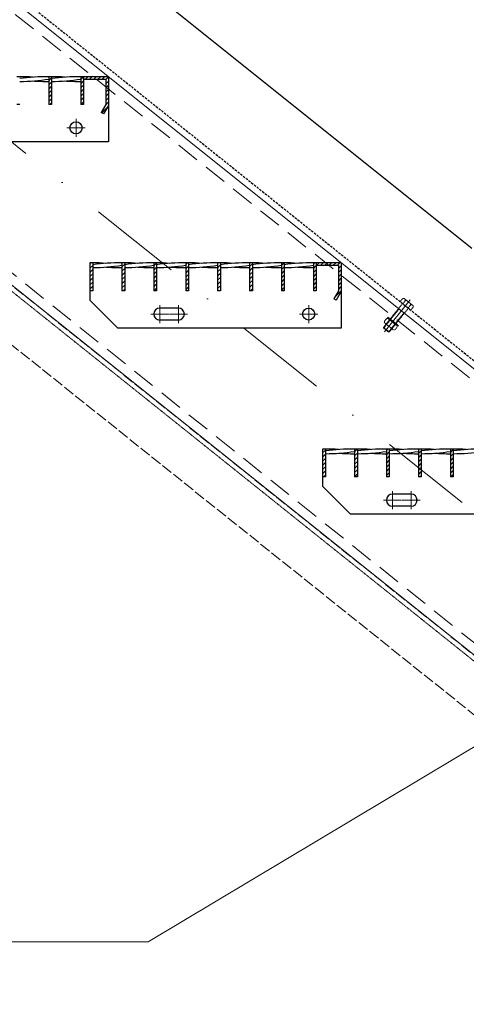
# Model space of a CAD drawing. Header units: millimetres. Extents: x -6179 to 46156, y -8419 to 8561.
# Tile 495 of 508: x 4834 to 5314, y 1071 to 2128. Entities that reach past the tile are written whole.
import ezdxf

# ---------------------------------------------------------------- set-up
doc = ezdxf.new("R2010")
doc.units = ezdxf.units.MM
for name, pattern in [('ACAD_ISO02W100', [15, 12, -3]), ('DASHDOT', [1, 0.5, -0.25, 0, -0.25]), ('HIDDEN', [0.375, 0.25, -0.125]), ('STRICHPUNKT', [25.4, 12.7, -6.35, 0, -6.35])]:
    doc.linetypes.add(name, pattern=pattern)
for name, color, linetype, lineweight in [('Aussteifung', 7, 'ACAD_ISO02W100', 15), ('Bemaßung', 7, 'Continuous', 9), ('Dübel', 7, 'Continuous', 9), ('Geländer', 7, 'Continuous', 25), ('Mutter M12', 7, 'Continuous', 9), ('Schraffur Stahl', 7, 'Continuous', 5), ('Schrauben M12', 7, 'Continuous', 9), ('Stufen&Podest', 7, 'Continuous', 9), ('Tragegurt', 7, 'Continuous', 20)]:
    doc.layers.add(name, color=color, linetype=linetype, lineweight=lineweight)
doc.layers.add('POL_Bema', color=7, linetype='Continuous')
doc.layers.add('Text', color=7, linetype='Continuous')
doc.dimstyles.new('DIN', dxfattribs={"dimtxt": 2.5, "dimasz": 2.5, "dimexe": 1.25, "dimexo": 0.625, "dimtad": 1, "dimtih": 1, "dimdec": 4, "dimdsep": 46, "dimlunit": 6, "dimtxsty": 'Standard', "dimcen": 2.5, "dimadec": 0, "dimazin": 0, "dimtfac": 1, "dimtdec": 4, "dimtmove": 0, "dimatfit": 3, "dimfxl": 0, "dimtvp": 1, "dimtolj": 1, "dimtzin": 0, "dimarcsym": 0})

# ---------------------------------------------------------------- blocks, each defined once
blk = doc.blocks.new('_Oblique')
at = {"layer": 'POL_Bema', "color": 0, "lineweight": -2}
blk.add_line((-0.5, -0.5), (0.5, 0.5), dxfattribs=at)
blk = doc.blocks.new('*D48')
at = {"layer": 'Bemaßung', "color": 0, "lineweight": -2, "transparency": 16777216}
for p, q in [((2929.4, 4967.2), (2929.4, 5978.7)), ((6679.4, 1967.2), (6679.4, 5978.7)), ((6679.4, 5928.7), (2929.4, 5928.7))]:
    blk.add_line(p, q, dxfattribs=at)
at = {"layer": 'DEFPOINTS', "color": 0, "transparency": 16777216}
for p in [(2929.4, 5928.7), (2929.4, 3667.2), (6679.4, 667.2)]:
    blk.add_point(p, dxfattribs=at)
at = {"layer": 'Bemaßung', "color": 0, "lineweight": -2, "transparency": 16777216, "xscale": 50, "yscale": 50, "zscale": 50, "rotation": 180}
blk.add_blockref('_Oblique', (2929.4, 5928.7), dxfattribs=at)
at = {"layer": 'Bemaßung', "color": 0, "lineweight": -2, "transparency": 16777216, "xscale": 50, "yscale": 50, "zscale": 50}
blk.add_blockref('_Oblique', (6679.4, 5928.7), dxfattribs=at)
at = {"layer": 'Bemaßung', "color": 0, "transparency": 16777216, "char_height": 100, "attachment_point": 5}
for s, insert in [('\\A1;X  (MAX. 18 STEPS) ', (4804.4, 6028.7)), ('\\A1;(MAX. 18 TRITTSTUFEN)', (4804.4, 5828.7))]:
    blk.add_mtext(s, dxfattribs=dict(at, insert=insert))

msp = doc.modelspace()

# ---------------------------------------------------------------- hatches: boundary and pattern name
at = {"layer": 'Schraffur Stahl'}
h = msp.add_hatch(dxfattribs=at)
h.set_pattern_fill('ANSI31', color=256, angle=180, style=0)
h.set_pattern_definition([(225, (-14939595.2048, 2494363.7864), (2.2450640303, -2.2450640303), [])])
h.paths.add_polyline_path([(4868.18052, 2067.207), (4868.18052, 2037.207), (4865.18052, 2037.207), (4865.18052, 2067.207)], flags=0)
h = msp.add_hatch(dxfattribs=at)
h.set_pattern_fill('ANSI31', color=256, angle=180, style=0)
h.set_pattern_definition([(225, (-14939629.5048, 2494363.7864), (2.2450640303, -2.2450640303), [])])
h.paths.add_polyline_path([(4902.48052, 2067.207), (4902.48052, 2037.207), (4899.48052, 2037.207), (4899.48052, 2067.207)], flags=0)
h = msp.add_hatch(dxfattribs=at)
h.set_pattern_fill('ANSI31', color=256, angle=180, style=0)
h.set_pattern_definition([(225, (-14939656.4048, 2494363.7864), (2.2450640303, -2.2450640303), [])])
h.paths.add_polyline_path([(4929.38052, 2067.207), (4929.38052, 2036.40315), (4924.07112, 2027.207), (4921.47304, 2028.707), (4926.38052, 2037.207), (4926.38052, 2064.207), (4902.48052, 2064.207), (4902.48052, 2067.207)], flags=0)
h = msp.add_hatch(dxfattribs=at)
h.set_pattern_fill('ANSI31', color=256, angle=180, style=0)
h.set_pattern_definition([(225, (-14939639.4048, 2494163.7864), (2.2450640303, -2.2450640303), [])])
h.paths.add_polyline_path([(4912.38052, 1867.207), (4912.38052, 1837.207), (4909.38052, 1837.207), (4909.38052, 1867.207)], flags=0)
h = msp.add_hatch(dxfattribs=at)
h.set_pattern_fill('ANSI31', color=256, angle=180, style=0)
h.set_pattern_definition([(225, (-14939673.7048, 2494163.7864), (2.2450640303, -2.2450640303), [])])
h.paths.add_polyline_path([(4946.68052, 1867.207), (4946.68052, 1837.207), (4943.68052, 1837.207), (4943.68052, 1867.207)], flags=0)
h = msp.add_hatch(dxfattribs=at)
h.set_pattern_fill('ANSI31', color=256, angle=180, style=0)
h.set_pattern_definition([(225, (-14939708.0048, 2494163.7864), (2.2450640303, -2.2450640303), [])])
h.paths.add_polyline_path([(4980.98052, 1867.207), (4980.98052, 1837.207), (4977.98052, 1837.207), (4977.98052, 1867.207)], flags=0)
h = msp.add_hatch(dxfattribs=at)
h.set_pattern_fill('ANSI31', color=256, angle=180, style=0)
h.set_pattern_definition([(225, (-14939742.3048, 2494163.7864), (2.2450640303, -2.2450640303), [])])
h.paths.add_polyline_path([(5015.28052, 1867.207), (5015.28052, 1837.207), (5012.28052, 1837.207), (5012.28052, 1867.207)], flags=0)
h = msp.add_hatch(dxfattribs=at)
h.set_pattern_fill('ANSI31', color=256, angle=180, style=0)
h.set_pattern_definition([(225, (-14939776.6048, 2494163.7864), (2.2450640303, -2.2450640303), [])])
h.paths.add_polyline_path([(5049.58052, 1867.207), (5049.58052, 1837.207), (5046.58052, 1837.207), (5046.58052, 1867.207)], flags=0)
h = msp.add_hatch(dxfattribs=at)
h.set_pattern_fill('ANSI31', color=256, angle=180, style=0)
h.set_pattern_definition([(225, (-14939810.9048, 2494163.7864), (2.2450640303, -2.2450640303), [])])
h.paths.add_polyline_path([(5083.88052, 1867.207), (5083.88052, 1837.207), (5080.88052, 1837.207), (5080.88052, 1867.207)], flags=0)
h = msp.add_hatch(dxfattribs=at)
h.set_pattern_fill('ANSI31', color=256, angle=180, style=0)
h.set_pattern_definition([(225, (-14939845.2048, 2494163.7864), (2.2450640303, -2.2450640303), [])])
h.paths.add_polyline_path([(5118.18052, 1867.207), (5118.18052, 1837.207), (5115.18052, 1837.207), (5115.18052, 1867.207)], flags=0)
h = msp.add_hatch(dxfattribs=at)
h.set_pattern_fill('ANSI31', color=256, angle=180, style=0)
h.set_pattern_definition([(225, (-14939879.5048, 2494163.7864), (2.2450640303, -2.2450640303), [])])
h.paths.add_polyline_path([(5152.48052, 1867.207), (5152.48052, 1837.207), (5149.48052, 1837.207), (5149.48052, 1867.207)], flags=0)
h = msp.add_hatch(dxfattribs=at)
h.set_pattern_fill('ANSI31', color=256, angle=180, style=0)
h.set_pattern_definition([(225, (-14939906.4048, 2494163.7864), (2.2450640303, -2.2450640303), [])])
h.paths.add_polyline_path([(5179.38052, 1867.207), (5179.38052, 1836.40315), (5174.07112, 1827.207), (5171.47304, 1828.707), (5176.38052, 1837.207), (5176.38052, 1864.207), (5152.48052, 1864.207), (5152.48052, 1867.207)], flags=0)
h = msp.add_hatch(dxfattribs=at)
h.set_pattern_fill('ANSI31', color=256, angle=180, style=0)
h.set_pattern_definition([(225, (-14939889.4048, 2493963.7864), (2.2450640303, -2.2450640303), [])])
h.paths.add_polyline_path([(5162.38052, 1667.207), (5162.38052, 1637.207), (5159.38052, 1637.207), (5159.38052, 1667.207)], flags=0)
h = msp.add_hatch(dxfattribs=at)
h.set_pattern_fill('ANSI31', color=256, angle=180, style=0)
h.set_pattern_definition([(225, (-14939923.7048, 2493963.7864), (2.2450640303, -2.2450640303), [])])
h.paths.add_polyline_path([(5196.68052, 1667.207), (5196.68052, 1637.207), (5193.68052, 1637.207), (5193.68052, 1667.207)], flags=0)
h = msp.add_hatch(dxfattribs=at)
h.set_pattern_fill('ANSI31', color=256, angle=180, style=0)
h.set_pattern_definition([(225, (-14939958.0048, 2493963.7864), (2.2450640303, -2.2450640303), [])])
h.paths.add_polyline_path([(5230.98052, 1667.207), (5230.98052, 1637.207), (5227.98052, 1637.207), (5227.98052, 1667.207)], flags=0)
h = msp.add_hatch(dxfattribs=at)
h.set_pattern_fill('ANSI31', color=256, angle=180, style=0)
h.set_pattern_definition([(225, (-14939992.3048, 2493963.7864), (2.2450640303, -2.2450640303), [])])
h.paths.add_polyline_path([(5265.28052, 1667.207), (5265.28052, 1637.207), (5262.28052, 1637.207), (5262.28052, 1667.207)], flags=0)
h = msp.add_hatch(dxfattribs=at)
h.set_pattern_fill('ANSI31', color=256, angle=180, style=0)
h.set_pattern_definition([(225, (-14940026.6048, 2493963.7864), (2.2450640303, -2.2450640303), [])])
h.paths.add_polyline_path([(5299.58052, 1667.207), (5299.58052, 1637.207), (5296.58052, 1637.207), (5296.58052, 1667.207)], flags=0)

# ---------------------------------------------------------------- linework, layer by layer
at = {"layer": 'Aussteifung'}
for p, q in [((4676.44306, 1962.207), (5547.22458, 1265.58179)), ((5547.22458, 1201.55054), (4676.44306, 1898.17576))]:
    msp.add_line(p, q, dxfattribs=at)
at = {"layer": 'Aussteifung', "linetype": 'HIDDEN'}
msp.add_line((4685.38567, 1948.64979), (5556.19091, 1252.0056), dxfattribs=at)
at = {"layer": 'Dübel', "linetype": 'DASHDOT', "lineweight": 9, "ltscale": 200}
msp.add_line((2887.28679, 3547.207), (6699.78679, 497.207), dxfattribs=at)
at = {"layer": 'Geländer'}
msp.add_line((4145.88638, 2822.06479), (5319.68212, 1883.0282), dxfattribs=at)
at = {"layer": 'Geländer', "linetype": 'HIDDEN', "ltscale": 10}
msp.add_line((4131.07403, 2714.81656), (5326.43761, 1758.5257), dxfattribs=at)
at = {"layer": 'Mutter M12', "linetype": 'HIDDEN'}
for p, q in [((5227.68373, 1806.86813), (5226.01822, 1804.78624)), ((5226.27851, 1802.44364), (5226.5309, 1802.24172)), ((5226.27851, 1802.44364), (5235.09677, 1795.38903)), ((5230.53902, 1804.5839), (5228.87351, 1802.50201)), ((5230.02634, 1807.12842), (5230.27873, 1806.9265)), ((5230.02634, 1807.12842), (5238.84459, 1800.07382)), ((5236.24959, 1800.01544), (5234.58408, 1797.93355)), ((5238.84459, 1800.07382), (5238.5922, 1800.27573)), ((5235.09677, 1795.38903), (5234.84437, 1795.59095)), ((5237.43937, 1795.64932), (5239.10488, 1797.73121))]:
    msp.add_line(p, q, dxfattribs=at)
for centre, start, end in [((5227.31967, 1803.74508), 141.34019171, 231.34019171), ((5227.57206, 1803.54317), 231.34019171, 321.34019171), ((5228.98518, 1805.82697), 51.34019171, 141.34019171), ((5230.17496, 1801.46085), 141.34019171, 231.34019171), ((5229.23757, 1805.62506), 321.34019171, 51.34019171), ((5231.84047, 1803.54274), 51.34019171, 141.34019171), ((5234.94815, 1801.0566), 321.34019171, 51.34019171), ((5237.55104, 1798.97428), 51.34019171, 141.34019171), ((5237.80343, 1798.77237), 321.34019171, 51.34019171), ((5233.28264, 1798.97471), 231.34019171, 321.34019171), ((5235.88553, 1796.89239), 141.34019171, 231.34019171), ((5236.13792, 1796.69048), 231.34019171, 321.34019171)]:
    msp.add_arc(centre, 1.66667, start, end, dxfattribs=at)
at = {"layer": 'Schrauben M12', "linetype": 'HIDDEN'}
for p, q in [((5244.7275, 1822.86929), (5224.85189, 1798.02478)), ((5244.93071, 1828.42685), (5242.64016, 1825.56366)), ((5244.60256, 1823.99374), (5242.64016, 1825.56366)), ((5244.60256, 1823.99374), (5254.06131, 1816.42674)), ((5247.78599, 1826.14262), (5245.49545, 1823.27943)), ((5247.27331, 1828.68714), (5247.5257, 1828.48522)), ((5256.09157, 1821.63253), (5247.27331, 1828.68714)), ((5250.1286, 1826.40291), (5253.23628, 1823.91676)), ((5253.49657, 1821.57416), (5251.20602, 1818.71097)), ((5256.09157, 1821.63253), (5255.83918, 1821.83445)), ((5250.97445, 1817.87173), (5231.09884, 1793.02722)), ((5247.10134, 1813.03034), (5240.85439, 1818.0279)), ((5256.35186, 1819.28993), (5254.06131, 1816.42674)), ((5224.95601, 1797.08773), (5224.85189, 1798.02478)), ((5230.1618, 1792.9231), (5224.95601, 1797.08773)), ((5231.09884, 1793.02722), (5230.1618, 1792.9231))]:
    msp.add_line(p, q, dxfattribs=at)
at = {"layer": 'Schrauben M12', "linetype": 'STRICHPUNKT', "lineweight": 9, "ltscale": 10}
msp.add_line((5225.94365, 1792.98634), (5253.49895, 1827.43048), dxfattribs=at)
at = {"layer": 'Schrauben M12', "linetype": 'HIDDEN', "lineweight": 9}
for p, q in [((5241.37497, 1817.61144), (5224.95601, 1797.08773)), ((5246.58076, 1813.4468), (5230.1618, 1792.9231)), ((5241.37497, 1817.61144), (5241.27086, 1818.54848)), ((5246.58076, 1813.4468), (5247.51781, 1813.55092)), ((5229.03034, 1808.41775), (5229.44681, 1808.93833)), ((5240.32111, 1799.38514), (5229.03034, 1808.41775)), ((5229.03034, 1808.41775), (5229.15012, 1807.82939)), ((5239.72081, 1799.37284), (5229.15012, 1807.82939)), ((5240.73757, 1799.90571), (5229.44681, 1808.93833)), ((5240.32111, 1799.38514), (5239.72081, 1799.37284)), ((5240.32111, 1799.38514), (5240.73757, 1799.90571)), ((5231.09884, 1793.02722), (5224.85189, 1798.02478))]:
    msp.add_line(p, q, dxfattribs=at)
at = {"layer": 'Schrauben M12', "linetype": 'HIDDEN'}
for centre, radius, start, end in [((5244.10281, 1823.36904), 0.8, 321.34019171, 51.34019171), ((5246.23216, 1827.38569), 1.66667, 51.34019171, 141.34019171), ((5246.48455, 1827.18378), 1.66667, 321.34019171, 51.34019171), ((5249.08744, 1825.10146), 1.66667, 51.34019171, 141.34019171), ((5252.19512, 1822.61532), 1.66667, 321.34019171, 51.34019171), ((5254.79802, 1820.533), 1.66667, 51.34019171, 141.34019171), ((5255.05041, 1820.33109), 1.66667, 321.34019171, 51.34019171), ((5251.59915, 1817.37197), 0.8, 51.34019171, 141.34019171)]:
    msp.add_arc(centre, radius, start, end, dxfattribs=at)
at = {"layer": 'Stufen&Podest', "lineweight": 30}
for p, q in [((4833.88052, 2067.207), (4830.88052, 2067.207)), ((4865.18052, 2067.207), (4865.18052, 2037.207)), ((4868.18052, 2067.207), (4865.18052, 2067.207)), ((4868.18052, 2067.207), (4868.18052, 2037.207)), ((4899.48052, 2067.207), (4899.48052, 2037.207)), ((4902.48052, 2067.207), (4899.48052, 2067.207)), ((4902.48052, 2067.207), (4902.48052, 2037.207)), ((4929.38052, 2067.207), (4902.48052, 2067.207)), ((4926.38052, 2064.207), (4902.48052, 2064.207)), ((4926.38052, 2064.207), (4926.38052, 2037.207)), ((4929.38052, 2067.207), (4929.38052, 1997.207)), ((4833.88052, 2037.207), (4830.88052, 2037.207)), ((4868.18052, 2037.207), (4865.18052, 2037.207)), ((4902.48052, 2037.207), (4899.48052, 2037.207)), ((4926.38052, 2037.207), (4921.47304, 2028.707)), ((4929.38052, 2036.40315), (4924.07112, 2027.207)), ((4924.07112, 2027.207), (4921.47304, 2028.707)), ((4929.38052, 1997.207), (4689.38052, 1997.207)), ((4909.38052, 1867.207), (4909.38052, 1827.207)), ((4912.38052, 1867.207), (4909.38052, 1867.207)), ((4912.38052, 1867.207), (4912.38052, 1837.207)), ((4943.68052, 1867.207), (4943.68052, 1837.207)), ((4946.68052, 1867.207), (4943.68052, 1867.207)), ((4946.68052, 1867.207), (4946.68052, 1837.207)), ((4977.98052, 1867.207), (4977.98052, 1837.207)), ((4980.98052, 1867.207), (4977.98052, 1867.207)), ((4980.98052, 1867.207), (4980.98052, 1837.207)), ((5012.28052, 1867.207), (5012.28052, 1837.207)), ((5015.28052, 1867.207), (5012.28052, 1867.207)), ((5015.28052, 1867.207), (5015.28052, 1837.207)), ((5046.58052, 1867.207), (5046.58052, 1837.207)), ((5049.58052, 1867.207), (5046.58052, 1867.207)), ((5049.58052, 1867.207), (5049.58052, 1837.207)), ((5080.88052, 1867.207), (5080.88052, 1837.207)), ((5083.88052, 1867.207), (5080.88052, 1867.207)), ((5083.88052, 1867.207), (5083.88052, 1837.207)), ((5115.18052, 1867.207), (5115.18052, 1837.207)), ((5118.18052, 1867.207), (5115.18052, 1867.207)), ((5118.18052, 1867.207), (5118.18052, 1837.207)), ((5149.48052, 1867.207), (5149.48052, 1837.207)), ((5152.48052, 1867.207), (5149.48052, 1867.207)), ((5152.48052, 1867.207), (5152.48052, 1837.207)), ((5179.38052, 1867.207), (5152.48052, 1867.207)), ((5176.38052, 1864.207), (5152.48052, 1864.207)), ((5176.38052, 1864.207), (5176.38052, 1837.207)), ((5179.38052, 1867.207), (5179.38052, 1797.207)), ((4912.38052, 1837.207), (4909.38052, 1837.207)), ((4946.68052, 1837.207), (4943.68052, 1837.207)), ((4980.98052, 1837.207), (4977.98052, 1837.207)), ((5015.28052, 1837.207), (5012.28052, 1837.207)), ((5049.58052, 1837.207), (5046.58052, 1837.207)), ((5083.88052, 1837.207), (5080.88052, 1837.207)), ((5118.18052, 1837.207), (5115.18052, 1837.207)), ((5152.48052, 1837.207), (5149.48052, 1837.207)), ((5176.38052, 1837.207), (5171.47304, 1828.707)), ((5179.38052, 1836.40315), (5174.07112, 1827.207)), ((4939.38052, 1797.207), (4909.38052, 1827.207)), ((5174.07112, 1827.207), (5171.47304, 1828.707)), ((5004.38052, 1818.707), (4984.38052, 1818.707)), ((5004.38052, 1805.707), (4984.38052, 1805.707)), ((5179.38052, 1797.207), (4939.38052, 1797.207)), ((5159.38052, 1667.207), (5159.38052, 1627.207)), ((5162.38052, 1667.207), (5159.38052, 1667.207)), ((5162.38052, 1667.207), (5162.38052, 1637.207)), ((5193.68052, 1667.207), (5193.68052, 1637.207)), ((5196.68052, 1667.207), (5193.68052, 1667.207)), ((5196.68052, 1667.207), (5196.68052, 1637.207)), ((5227.98052, 1667.207), (5227.98052, 1637.207)), ((5230.98052, 1667.207), (5227.98052, 1667.207)), ((5230.98052, 1667.207), (5230.98052, 1637.207)), ((5262.28052, 1667.207), (5262.28052, 1637.207)), ((5265.28052, 1667.207), (5262.28052, 1667.207)), ((5265.28052, 1667.207), (5265.28052, 1637.207)), ((5296.58052, 1667.207), (5296.58052, 1637.207)), ((5299.58052, 1667.207), (5296.58052, 1667.207)), ((5299.58052, 1667.207), (5299.58052, 1637.207)), ((5162.38052, 1637.207), (5159.38052, 1637.207)), ((5196.68052, 1637.207), (5193.68052, 1637.207)), ((5230.98052, 1637.207), (5227.98052, 1637.207)), ((5265.28052, 1637.207), (5262.28052, 1637.207)), ((5299.58052, 1637.207), (5296.58052, 1637.207)), ((5189.38052, 1597.207), (5159.38052, 1627.207)), ((5254.38052, 1618.707), (5234.38052, 1618.707)), ((5254.38052, 1605.707), (5234.38052, 1605.707)), ((5429.38052, 1597.207), (5189.38052, 1597.207))]:
    msp.add_line(p, q, dxfattribs=at)
at = {"layer": 'Stufen&Podest'}
for p, q in [((4929.38052, 2067.207), (4929.38052, 2012.207)), ((4929.38052, 2067.207), (4929.38052, 2012.207)), ((5179.38052, 1867.207), (5179.38052, 1812.207)), ((5179.38052, 1867.207), (5179.38052, 1812.207))]:
    msp.add_line(p, q, dxfattribs=at)
at = {"layer": 'Stufen&Podest', "linetype": 'STRICHPUNKT', "lineweight": 9, "ltscale": 10}
for p, q in [((4894.38052, 2002.49091), (4894.38052, 2021.92309)), ((4884.66443, 2012.207), (4904.09661, 2012.207)), ((4984.38052, 1802.49091), (4984.38052, 1821.92309)), ((5004.38052, 1802.49091), (5004.38052, 1821.92309)), ((5144.38052, 1802.49091), (5144.38052, 1821.92309)), ((4974.66443, 1812.207), (4994.09661, 1812.207)), ((4994.66443, 1812.207), (5014.09661, 1812.207)), ((5134.66443, 1812.207), (5154.09661, 1812.207)), ((5234.38052, 1602.49091), (5234.38052, 1621.92309)), ((5254.38052, 1602.49091), (5254.38052, 1621.92309)), ((5224.66443, 1612.207), (5244.09661, 1612.207)), ((5244.66443, 1612.207), (5264.09661, 1612.207))]:
    msp.add_line(p, q, dxfattribs=at)
at = {"layer": 'Stufen&Podest', "lineweight": 30}
for centre in [(4894.38052, 2012.207), (5144.38052, 1812.207)]:
    msp.add_circle(centre, 6.5, dxfattribs=at)
for centre, radius, start, end in [((4862.87952, 1862.22874), 204.99118, 89.35684827, 98.13260629), ((4833.18152, 1862.21701), 204.99118, 85.868629, 89.80462683), ((4833.18152, 2267.17354), 204.99118, 270.19537316, 278.98056321), ((4897.17952, 1862.22874), 204.99118, 89.35684827, 98.13260629), ((4867.48152, 1862.21701), 204.99118, 85.86862901, 89.80462684), ((4867.48152, 2267.17354), 204.99118, 270.19537309, 278.98056321), ((4862.87952, 2267.18526), 204.99118, 265.8686291, 270.64315173), ((4897.17952, 2267.18526), 204.99118, 265.86862902, 270.64315173), ((4941.37952, 1662.22874), 204.99118, 89.35684827, 98.1326063), ((4911.68152, 1662.21701), 204.99118, 85.86862889, 89.80462661), ((4911.68152, 2067.17354), 204.99118, 270.19537315, 278.98056321), ((4941.37952, 2067.18526), 204.99118, 265.86862905, 270.64315173), ((4975.67952, 1662.22874), 204.99118, 89.35684827, 98.13260629), ((4945.98152, 1662.21701), 204.99118, 85.8686289, 89.80462661), ((4945.98152, 2067.17354), 204.99118, 270.19537315, 278.98056321), ((4975.67952, 2067.18526), 204.99118, 265.86862909, 270.64315173), ((5009.97952, 1662.22874), 204.99118, 89.35684827, 98.13260629), ((4980.28152, 1662.21701), 204.99118, 85.86862891, 89.80462661), ((4980.28152, 2067.17354), 204.99118, 270.19537315, 278.98056321), ((5009.97952, 2067.18526), 204.99118, 265.86862909, 270.64315173), ((5044.27952, 1662.22874), 204.99118, 89.35684827, 98.1326063), ((5014.58152, 1662.21701), 204.99118, 85.86862885, 89.80462654), ((5014.58152, 2067.17354), 204.99118, 270.19537315, 278.98056321), ((5044.27952, 2067.18526), 204.99118, 265.86862907, 270.64315173), ((5078.57952, 1662.22874), 204.99118, 89.35684827, 98.13260629), ((5048.88152, 1662.21701), 204.99118, 85.86862888, 89.80462659), ((5048.88152, 2067.17354), 204.99118, 270.19537316, 278.98056321), ((5078.57952, 2067.18526), 204.99118, 265.86862913, 270.64315173), ((5112.87952, 1662.22874), 204.99118, 89.35684827, 98.13260629), ((5083.18152, 1662.21701), 204.99118, 85.868629, 89.80462683), ((5083.18152, 2067.17354), 204.99118, 270.19537316, 278.98056321), ((5112.87952, 2067.18526), 204.99118, 265.8686291, 270.64315173), ((5147.17952, 1662.22874), 204.99118, 89.35684827, 98.13260629), ((5117.48152, 1662.21701), 204.99118, 85.86862901, 89.80462684), ((5117.48152, 2067.17354), 204.99118, 270.19537309, 278.98056321), ((5147.17952, 2067.18526), 204.99118, 265.86862902, 270.64315173), ((4984.38052, 1812.207), 6.5, 90, 270), ((5004.38052, 1812.207), 6.5, 270, 90), ((5191.37952, 1462.22874), 204.99118, 89.35684827, 98.1326063), ((5161.68152, 1462.21701), 204.99118, 85.86862889, 89.80462661), ((5161.68152, 1867.17354), 204.99118, 270.19537315, 278.98056321), ((5191.37952, 1867.18526), 204.99118, 265.86862905, 270.64315173), ((5225.67952, 1462.22874), 204.99118, 89.35684827, 98.13260629), ((5195.98152, 1462.21701), 204.99118, 85.8686289, 89.80462661), ((5195.98152, 1867.17354), 204.99118, 270.19537315, 278.98056321), ((5225.67952, 1867.18526), 204.99118, 265.86862909, 270.64315173), ((5259.97952, 1462.22874), 204.99118, 89.35684827, 98.13260629), ((5230.28152, 1462.21701), 204.99118, 85.86862891, 89.80462661), ((5230.28152, 1867.17354), 204.99118, 270.19537315, 278.98056321), ((5259.97952, 1867.18526), 204.99118, 265.86862909, 270.64315173), ((5294.27952, 1462.22874), 204.99118, 89.35684827, 98.1326063), ((5264.58152, 1462.21701), 204.99118, 85.86862885, 89.80462654), ((5264.58152, 1867.17354), 204.99118, 270.19537315, 278.98056321), ((5294.27952, 1867.18526), 204.99118, 265.86862907, 270.64315173), ((5328.57952, 1462.22874), 204.99118, 89.35684827, 98.13260629), ((5298.88152, 1462.21701), 204.99118, 85.86862888, 89.80462659), ((5298.88152, 1867.17354), 204.99118, 270.19537316, 278.98056321), ((5234.38052, 1612.207), 6.5, 90, 270), ((5254.38052, 1612.207), 6.5, 270, 90)]:
    msp.add_arc(centre, radius, start, end, dxfattribs=at)
at = {"layer": 'Text', "lineweight": 9}
for q in [(5450.92473, 1424.47413), (2446.84135, 1137.78038)]:
    msp.add_line((4971.81403, 1137.78038), q, dxfattribs=at)
at = {"layer": 'Tragegurt'}
for p, q in [((2929.38052, 3667.207), (6891.88052, 497.207)), ((2845.19306, 3427.207), (6507.69306, 497.207))]:
    msp.add_line(p, q, dxfattribs=at)
at = {"layer": 'Tragegurt', "linetype": 'HIDDEN', "ltscale": 100}
for p, q in [((2925.7324, 3656.807), (6875.2324, 497.207)), ((2848.84119, 3437.607), (6524.34119, 497.207))]:
    msp.add_line(p, q, dxfattribs=at)

# ---------------------------------------------------------------- dimensions: what is measured, and where the dimension line sits
at = {"layer": 'Bemaßung'}
dim = msp.add_linear_dim(base=(2929.38052, 5928.69125), p1=(6679.38052, 667.207), p2=(2929.38052, 3667.207), text='X  (MAX. 18 STEPS) \\X (MAX. 18 TRITTSTUFEN)', dimstyle='DIN', override={"dimscale": 100, "dimtxt": 1, "dimasz": 0.5, "dimexe": 0.5, "dimexo": 13, "dimgap": 0.5, "dimtih": 0, "dimdec": 2, "dimblk1": 'Oblique', "dimblk2": 'Oblique', "dimsah": 1, "dimtmove": 2}, dxfattribs=at)
dim.commit()
dim.dimension.update_dxf_attribs({"geometry": '*D48', "text_midpoint": (4804.38052, 5928.69125)})

doc.saveas('drawing.dxf')
